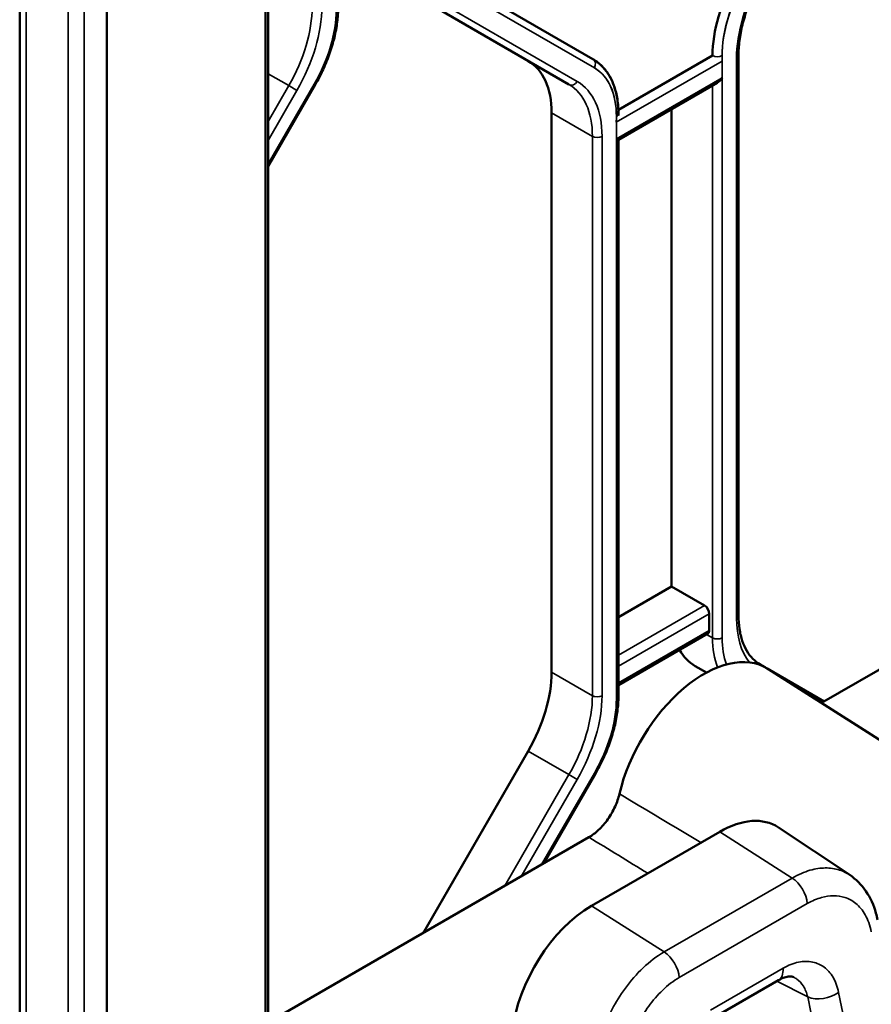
# Model space of a CAD drawing. Header units: millimetres. Extents: x 0 to 14369, y -869 to 2970.
# Tile 627 of 656: x 3724 to 3761, y 1547 to 1590. Entities that reach past the tile are written whole.
import ezdxf

# ---------------------------------------------------------------- set-up
doc = ezdxf.new("R2010")
doc.units = ezdxf.units.MM
doc.header["$LTSCALE"] = 10
doc.layers.add('Sichtbar (ISO)', color=7, linetype='Continuous', lineweight=50)
doc.layers.add('Sichtbar schmal (ISO)', color=7, linetype='Continuous', lineweight=35)

msp = doc.modelspace()

# ---------------------------------------------------------------- linework, layer by layer
at = {"layer": 'Sichtbar (ISO)'}
for p, q in [((3734.743, 1539.492), (3734.743, 1664.579)), ((3734.86, 1664.646), (3734.86, 1542.714)), ((3727.735, 1655.729), (3727.735, 1530.772)), ((3723.891, 1528.559), (3723.891, 1653.509)), ((3749.208, 1588.69), (3743.501, 1591.985)), ((3749.208, 1588.69), (3743.501, 1591.985)), ((3742.44, 1590.865), (3748.147, 1587.57)), ((3748.147, 1587.57), (3742.44, 1590.865)), ((3754.486, 1588.85), (3750.328, 1586.45)), ((3755.635, 1564.145), (3755.635, 1588.833)), ((3755.635, 1564.145), (3755.635, 1588.833)), ((3734.86, 1583.956), (3736.943, 1587.564)), ((3734.86, 1583.956), (3736.943, 1587.564)), ((3750.331, 1585.125), (3754.698, 1587.646)), ((3747.38, 1561.634), (3747.38, 1586.322)), ((3747.38, 1586.322), (3747.38, 1561.634)), ((3750.331, 1586.206), (3750.331, 1586.278)), ((3752.683, 1565.413), (3752.683, 1586.483)), ((3752.683, 1586.483), (3752.683, 1565.413)), ((3750.244, 1585.176), (3750.331, 1585.125)), ((3750.331, 1560.576), (3750.331, 1585.125)), ((3750.331, 1560.576), (3750.331, 1585.125)), ((3776.725, 1570.333), (3759.297, 1560.271)), ((3750.331, 1564.056), (3752.683, 1565.413)), ((3752.683, 1565.413), (3750.331, 1564.056)), ((3752.683, 1565.413), (3754.133, 1564.576)), ((3754.133, 1564.576), (3752.683, 1565.413)), ((3754.345, 1563.474), (3754.345, 1564.209)), ((3754.345, 1564.209), (3754.345, 1563.474)), ((3750.331, 1561.056), (3754.283, 1563.337)), ((3750.331, 1561.056), (3754.283, 1563.337)), ((3753.719, 1561.9), (3754.216, 1561.612)), ((3754.216, 1561.612), (3753.719, 1561.9)), ((3756.811, 1561.847), (3756.582, 1561.978)), ((3756.811, 1561.847), (3756.582, 1561.978)), ((3759.418, 1560.341), (3756.907, 1561.791)), ((3759.418, 1560.341), (3756.907, 1561.791)), ((3767.235, 1555.224), (3756.927, 1561.779)), ((3741.706, 1550.115), (3746.344, 1558.149)), ((3746.344, 1558.149), (3741.706, 1550.115)), ((3747.031, 1553.19), (3749.318, 1557.15)), ((3747.031, 1553.19), (3749.318, 1557.15)), ((3760.546, 1552.678), (3757.395, 1554.777)), ((3749.03, 1554.344), (3734.86, 1546.163)), ((3749.148, 1551.32), (3754.804, 1554.586)), ((3760.546, 1552.678), (3760.546, 1552.678)), ((3754.198, 1546.183), (3757.396, 1548.029)), ((3759.979, 1547.783), (3759.979, 1547.783))]:
    msp.add_line(p, q, dxfattribs=at)
for centre, major_axis, start_param, end_param in [((3758.022, 1590.891), (-2.5, -4.33), 4.712389, 5.497787), ((3743.844, 1584.281), (2.5, 4.33), 5.497787, 6.283185), ((3743.844, 1584.281), (2.5, 4.33), 5.497787, 6.283185), ((3754.698, 1587.993), (-0.212, -0.367), 0.785398, 1.570796), ((3754.133, 1564.331), (0.15, -0.26), 0.785398, 2.356194), ((3754.133, 1564.331), (-0.15, 0.26), 3.926991, 5.497787), ((3754.133, 1563.597), (0.15, -0.26), 0, 0.785398), ((3754.133, 1563.597), (0.15, -0.26), 0, 0.785398), ((3756.219, 1566.23), (-2.5, -4.33), 5.947662, 6.283185), ((3756.219, 1566.23), (-2.5, -4.33), 5.947662, 6.283185), ((3754.097, 1557.036), (2.762, 4.784), 6.25849, 8.330724), ((3743.844, 1559.593), (2.5, 4.33), 4.712389, 5.497787), ((3743.844, 1559.593), (-2.5, -4.33), 1.570796, 2.356194), ((3754.804, 1550.504), (2.5, 4.33), 6.246119, 7.068583), ((3749.148, 1547.238), (2.5, 4.33), 0.785398, 2.216568)]:
    msp.add_ellipse(centre, major_axis=major_axis, ratio=0.57735, start_param=start_param, end_param=end_param, dxfattribs=at)
for points, knots in [([(3756.692, 1592.376), (3756.558, 1592.144), (3756.434, 1591.905), (3756.211, 1591.422), (3756.112, 1591.178), (3755.94, 1590.689), (3755.868, 1590.446), (3755.752, 1589.965), (3755.708, 1589.728), (3755.649, 1589.269), (3755.635, 1589.046), (3755.635, 1588.833)], [2.3561945, 2.3561945, 2.3561945, 2.3561945, 2.5132741, 2.5132741, 2.6703538, 2.6703538, 2.8274334, 2.8274334, 2.984513, 2.984513, 3.1415927, 3.1415927, 3.1415927, 3.1415927]), ([(3756.692, 1592.376), (3756.558, 1592.144), (3756.434, 1591.905), (3756.211, 1591.422), (3756.112, 1591.178), (3755.94, 1590.689), (3755.868, 1590.446), (3755.752, 1589.965), (3755.708, 1589.728), (3755.649, 1589.269), (3755.635, 1589.046), (3755.635, 1588.833)], [2.3561945, 2.3561945, 2.3561945, 2.3561945, 2.5132741, 2.5132741, 2.6703538, 2.6703538, 2.8274334, 2.8274334, 2.984513, 2.984513, 3.1415927, 3.1415927, 3.1415927, 3.1415927]), ([(3737.957, 1590.99), (3737.957, 1590.775), (3737.942, 1590.554), (3737.885, 1590.102), (3737.842, 1589.872), (3737.73, 1589.407), (3737.66, 1589.173), (3737.496, 1588.705), (3737.401, 1588.472), (3737.189, 1588.012), (3737.071, 1587.785), (3736.943, 1587.564)], [0, 0, 0, 0, 0.1570796, 0.1570796, 0.3141593, 0.3141593, 0.4712389, 0.4712389, 0.6283185, 0.6283185, 0.7853982, 0.7853982, 0.7853982, 0.7853982]), ([(3737.957, 1590.99), (3737.957, 1590.775), (3737.942, 1590.554), (3737.885, 1590.102), (3737.842, 1589.872), (3737.73, 1589.407), (3737.66, 1589.173), (3737.496, 1588.705), (3737.401, 1588.472), (3737.189, 1588.012), (3737.071, 1587.785), (3736.943, 1587.564)], [0, 0, 0, 0, 0.1570796, 0.1570796, 0.3141593, 0.3141593, 0.4712389, 0.4712389, 0.6283185, 0.6283185, 0.7853982, 0.7853982, 0.7853982, 0.7853982]), ([(3749.208, 1588.69), (3749.355, 1588.605), (3749.49, 1588.5), (3749.731, 1588.256), (3749.837, 1588.117), (3750.018, 1587.811), (3750.093, 1587.644), (3750.213, 1587.287), (3750.258, 1587.098), (3750.317, 1586.7), (3750.331, 1586.493), (3750.331, 1586.278)], [5.4977871, 5.4977871, 5.4977871, 5.4977871, 5.6548668, 5.6548668, 5.8119464, 5.8119464, 5.969026, 5.969026, 6.1261057, 6.1261057, 6.2831853, 6.2831853, 6.2831853, 6.2831853]), ([(3749.208, 1588.69), (3749.358, 1588.603), (3749.496, 1588.495), (3749.741, 1588.244), (3749.849, 1588.101), (3750.031, 1587.785), (3750.106, 1587.612), (3750.225, 1587.244), (3750.268, 1587.048), (3750.319, 1586.662), (3750.331, 1586.473), (3750.331, 1586.278)], [5.4977871, 5.4977871, 5.4977871, 5.4977871, 5.6585239, 5.6585239, 5.8192606, 5.8192606, 5.9799973, 5.9799973, 6.1407341, 6.1407341, 6.2831853, 6.2831853, 6.2831853, 6.2831853]), ([(3755.635, 1564.145), (3755.635, 1563.932), (3755.649, 1563.729), (3755.706, 1563.348), (3755.748, 1563.171), (3755.857, 1562.847), (3755.924, 1562.7), (3756.079, 1562.438), (3756.167, 1562.323), (3756.361, 1562.127), (3756.467, 1562.045), (3756.582, 1561.978)], [3.1415927, 3.1415927, 3.1415927, 3.1415927, 3.2986723, 3.2986723, 3.4557519, 3.4557519, 3.6128316, 3.6128316, 3.7699112, 3.7699112, 3.9269908, 3.9269908, 3.9269908, 3.9269908]), ([(3755.635, 1564.145), (3755.635, 1563.932), (3755.649, 1563.729), (3755.706, 1563.348), (3755.748, 1563.171), (3755.857, 1562.847), (3755.924, 1562.7), (3756.079, 1562.438), (3756.167, 1562.323), (3756.361, 1562.127), (3756.467, 1562.045), (3756.582, 1561.978)], [3.1415927, 3.1415927, 3.1415927, 3.1415927, 3.2986723, 3.2986723, 3.4557519, 3.4557519, 3.6128316, 3.6128316, 3.7699112, 3.7699112, 3.9269908, 3.9269908, 3.9269908, 3.9269908]), ([(3879.982, 1562.379), (3856.602, 1548.673), (3833.167, 1534.995), (3791.586, 1510.829), (3773.461, 1500.33), (3755.304, 1489.847)], [0, 0, 0, 0, 10.000026, 10.000026, 17.703225, 17.703225, 17.703225, 17.703225]), ([(3750.331, 1560.576), (3750.331, 1560.361), (3750.317, 1560.14), (3750.259, 1559.688), (3750.217, 1559.458), (3750.104, 1558.993), (3750.034, 1558.758), (3749.87, 1558.291), (3749.775, 1558.058), (3749.563, 1557.598), (3749.445, 1557.371), (3749.318, 1557.15)], [0, 0, 0, 0, 0.1570796, 0.1570796, 0.3141593, 0.3141593, 0.4712389, 0.4712389, 0.6283185, 0.6283185, 0.7853982, 0.7853982, 0.7853982, 0.7853982]), ([(3750.331, 1560.576), (3750.331, 1560.361), (3750.317, 1560.14), (3750.259, 1559.688), (3750.217, 1559.458), (3750.104, 1558.993), (3750.034, 1558.758), (3749.87, 1558.291), (3749.775, 1558.058), (3749.563, 1557.598), (3749.445, 1557.371), (3749.318, 1557.15)], [0, 0, 0, 0, 0.1570796, 0.1570796, 0.3141593, 0.3141593, 0.4712389, 0.4712389, 0.6283185, 0.6283185, 0.7853982, 0.7853982, 0.7853982, 0.7853982]), ([(3879.995, 1557.964), (3856.614, 1544.259), (3833.18, 1530.58), (3791.618, 1506.425), (3773.512, 1495.938), (3755.375, 1485.466)], [0, 0, 0, 0, 10.000026, 10.000026, 17.694901, 17.694901, 17.694901, 17.694901]), ([(3749.03, 1554.344), (3749.175, 1554.427), (3749.319, 1554.537), (3749.603, 1554.805), (3749.74, 1554.964), (3749.987, 1555.315), (3750.095, 1555.504), (3750.267, 1555.884), (3750.332, 1556.072), (3750.376, 1556.257)], [-0.2527723, -0.2527723, -0.2527723, -0.2527723, -0.1911856, -0.1911856, -0.1263691, -0.1263691, -0.0615712, -0.0615712, -0.000001, -0.000001, -0.000001, -0.000001]), ([(3880.001, 1553.59), (3856.62, 1539.884), (3833.185, 1526.206), (3791.632, 1502.056), (3773.535, 1491.573), (3755.406, 1481.106)], [0, 0, 0, 0, 10.000026, 10.000026, 17.691281, 17.691281, 17.691281, 17.691281]), ([(3760.546, 1552.678), (3760.826, 1552.492), (3761.07, 1552.245), (3761.46, 1551.674), (3761.608, 1551.342), (3761.733, 1550.894), (3761.756, 1550.796), (3761.776, 1550.697)], [0, 0, 0, 0, 0.125379, 0.125379, 0.2537355, 0.2537355, 0.2885934, 0.2885934, 0.2885934, 0.2885934]), ([(3879.999, 1549.255), (3856.618, 1535.55), (3833.184, 1521.871), (3791.628, 1497.72), (3773.529, 1487.235), (3755.397, 1476.767)], [0, 0, 0, 0, 10.000026, 10.000026, 17.69239, 17.69239, 17.69239, 17.69239]), ([(3758.07, 1548.165), (3758.023, 1548.188), (3757.97, 1548.204), (3757.815, 1548.192), (3757.749, 1548.18), (3757.589, 1548.128), (3757.495, 1548.087), (3757.396, 1548.029)], [0, 0, 0, 0, 0.0903437, 0.0903437, 0.1388822, 0.1388822, 0.1899685, 0.1899685, 0.1899685, 0.1899685])]:
    msp.add_open_spline(points, degree=3, knots=knots, dxfattribs=at)
at = {"layer": 'Sichtbar schmal (ISO)'}
for p, q in [((3726.74, 1530.748), (3726.724, 1655.506)), ((3726.028, 1655.149), (3726.028, 1530.471)), ((3724.184, 1529.406), (3724.184, 1654.231)), ((3749.27, 1588.307), (3743.563, 1591.602)), ((3743.563, 1591.602), (3749.27, 1588.307)), ((3742.802, 1591.002), (3748.51, 1587.707)), ((3748.51, 1587.707), (3742.802, 1591.002)), ((3754.91, 1563.147), (3754.91, 1588.85)), ((3755.547, 1588.71), (3755.547, 1564.022)), ((3755.547, 1564.022), (3755.547, 1588.71)), ((3754.917, 1588.609), (3750.237, 1585.907)), ((3734.86, 1588.05), (3735.773, 1587.523)), ((3735.773, 1587.523), (3734.86, 1588.05)), ((3750.244, 1585.176), (3754.91, 1587.87)), ((3754.91, 1587.87), (3754.91, 1563.147)), ((3734.86, 1584.066), (3736.896, 1587.592)), ((3736.896, 1587.592), (3734.86, 1584.066)), ((3735.773, 1587.523), (3734.86, 1585.942)), ((3734.86, 1585.942), (3735.773, 1587.523)), ((3736.135, 1587.314), (3735.773, 1587.523)), ((3735.773, 1587.523), (3736.135, 1587.314)), ((3736.943, 1587.564), (3736.896, 1587.592)), ((3736.896, 1587.592), (3736.943, 1587.564)), ((3754.486, 1587.524), (3754.486, 1563.147)), ((3754.486, 1563.147), (3754.486, 1587.524)), ((3736.135, 1587.314), (3734.86, 1585.105)), ((3734.86, 1585.105), (3736.135, 1587.314)), ((3747.38, 1586.322), (3749.183, 1585.281)), ((3749.183, 1585.281), (3747.38, 1586.322)), ((3750.244, 1586.156), (3750.244, 1560.453)), ((3749.183, 1585.281), (3749.183, 1560.593)), ((3749.183, 1560.593), (3749.183, 1585.281)), ((3749.607, 1560.593), (3749.607, 1585.281)), ((3749.607, 1585.281), (3749.607, 1560.593)), ((3750.244, 1560.453), (3750.244, 1585.176)), ((3754.133, 1564.576), (3750.331, 1562.382)), ((3750.331, 1562.382), (3754.133, 1564.576)), ((3750.331, 1561.892), (3754.345, 1564.209)), ((3754.345, 1564.209), (3750.331, 1561.892)), ((3754.345, 1563.474), (3750.331, 1561.157)), ((3750.331, 1561.157), (3754.345, 1563.474)), ((3754.486, 1563.147), (3754.221, 1563.301)), ((3754.221, 1563.301), (3754.486, 1563.147)), ((3749.183, 1560.593), (3747.38, 1561.634)), ((3747.38, 1561.634), (3749.183, 1560.593)), ((3746.344, 1558.149), (3748.147, 1557.108)), ((3748.147, 1557.108), (3746.344, 1558.149)), ((3748.147, 1557.108), (3745.312, 1552.197)), ((3745.312, 1552.197), (3748.147, 1557.108)), ((3746.936, 1553.135), (3749.27, 1557.178)), ((3749.27, 1557.178), (3746.936, 1553.135)), ((3748.51, 1556.899), (3748.147, 1557.108)), ((3748.147, 1557.108), (3748.51, 1556.899)), ((3749.318, 1557.15), (3749.27, 1557.178)), ((3749.27, 1557.178), (3749.318, 1557.15)), ((3748.51, 1556.899), (3746.036, 1552.615)), ((3746.036, 1552.615), (3748.51, 1556.899)), ((3758.006, 1552.544), (3754.804, 1554.586)), ((3758.006, 1552.544), (3752.35, 1549.278)), ((3752.35, 1549.278), (3749.148, 1551.32)), ((3758.674, 1551.414), (3753.017, 1548.148)), ((3754.402, 1546.713), (3757.6, 1548.56)), ((3758.689, 1547.294), (3757.329, 1547.991)), ((3760.03, 1547.609), (3760.03, 1547.609)), ((3760.056, 1547.497), (3761.773, 1539.222)), ((3760.453, 1538.791), (3758.689, 1547.294))]:
    msp.add_line(p, q, dxfattribs=at)
for centre, major_axis, ratio, start_param, end_param in [((3758.022, 1590.891), (-2.5, -4.33), 0.57735, 4.712389, 5.497787), ((3759.295, 1590.874), (2.65, 4.59), 0.57735, 1.570796, 2.356194), ((3759.295, 1590.874), (-2.65, -4.59), 0.57735, 4.712389, 5.497787), ((3758.234, 1590.769), (-2.35, -4.07), 0.57735, 4.712389, 5.56166), ((3758.234, 1590.769), (-2.35, -4.07), 0.57735, 4.712389, 5.497787), ((3733.273, 1588.966), (-2.5, -4.33), 0.57735, 1.570796, 2.356194), ((3733.273, 1588.966), (2.5, 4.33), 0.57735, 4.712389, 5.497787), ((3733.485, 1588.844), (-2.65, -4.59), 0.57735, 1.570796, 2.356194), ((3733.485, 1588.844), (2.65, 4.59), 0.57735, 4.712389, 5.497787), ((3734.546, 1588.949), (2.35, 4.07), 0.57735, 4.712389, 5.497787), ((3734.546, 1588.949), (-2.35, -4.07), 0.57735, 1.570796, 2.356194), ((3749.058, 1588.43), (0.15, 0.26), 0.816497, 4.712389, 6.283185), ((3749.058, 1588.43), (0.15, 0.26), 0.816497, 4.712389, 6.283185), ((3754.698, 1588.973), (0.3, 0), 0.57735, 3.926991, 5.497787), ((3755.335, 1588.833), (0.3, 0), 0.57735, 5.497787, 6.283185), ((3755.335, 1588.833), (0.3, 0), 0.57735, 5.497787, 6.283185), ((3746.92, 1584.237), (2.35, 4.07), 0.57735, 5.497787, 6.283185), ((3746.92, 1584.237), (2.35, 4.07), 0.57735, 5.433914, 6.283185), ((3748.297, 1587.83), (-0.15, -0.26), 0.816497, 0, 1.570796), ((3748.297, 1587.83), (-0.15, -0.26), 0.816497, 0, 1.570796), ((3745.647, 1583.24), (2.5, 4.33), 0.57735, 5.497787, 6.283185), ((3745.647, 1583.24), (2.5, 4.33), 0.57735, 5.497787, 6.283185), ((3745.86, 1583.117), (2.65, 4.59), 0.57735, 5.497787, 6.283185), ((3745.86, 1583.117), (2.65, 4.59), 0.57735, 5.497787, 6.283185), ((3750.031, 1586.278), (0.3, 0), 0.57735, 5.497787, 6.283185), ((3749.395, 1585.403), (0.3, 0), 0.57735, 3.926991, 5.497787), ((3749.395, 1585.403), (-0.3, 0), 0.57735, 0.785398, 2.356194), ((3755.335, 1564.145), (0.3, 0), 0.57735, 5.497787, 6.283185), ((3755.335, 1564.145), (0.3, 0), 0.57735, 5.497787, 6.283185), ((3759.295, 1566.186), (-2.65, -4.59), 0.57735, 5.497787, 6.054359), ((3759.295, 1566.186), (-2.65, -4.59), 0.57735, 5.497787, 6.054359), ((3754.698, 1563.27), (-0.3, 0), 0.57735, 0.785398, 2.356194), ((3758.022, 1565.189), (-2.5, -4.33), 0.57735, 5.497787, 5.85648), ((3754.698, 1563.27), (0.3, 0), 0.57735, 3.926991, 5.497787), ((3758.022, 1565.189), (2.5, 4.33), 0.57735, 2.356194, 2.714888), ((3758.234, 1565.066), (-2.35, -4.07), 0.57735, 5.497787, 5.838932), ((3758.234, 1565.066), (2.35, 4.07), 0.57735, 2.356194, 2.697339), ((3756.432, 1561.718), (0.15, 0.26), 0.816497, 5.964247, 6.283185), ((3756.432, 1561.718), (0.15, 0.26), 0.816497, 5.964247, 6.283185), ((3745.647, 1558.552), (-2.5, -4.33), 0.57735, 1.570796, 2.356194), ((3745.647, 1558.552), (2.5, 4.33), 0.57735, 4.712389, 5.497787), ((3745.86, 1558.429), (-2.65, -4.59), 0.57735, 1.570796, 2.356194), ((3745.86, 1558.429), (2.65, 4.59), 0.57735, 4.712389, 5.497787), ((3749.395, 1560.715), (-0.3, 0), 0.57735, 0.785398, 2.356194), ((3749.395, 1560.715), (0.3, 0), 0.57735, 3.926991, 5.497787), ((3746.92, 1558.534), (2.35, 4.07), 0.57735, 4.712389, 5.497787), ((3746.92, 1558.534), (-2.35, -4.07), 0.57735, 1.570796, 2.356194), ((3750.031, 1560.576), (0.3, 0), 0.57735, 5.497787, 6.283185), ((3750.031, 1560.576), (0.3, 0), 0.57735, 5.497787, 6.283185), ((3717.378, 1578.028), (-103.659, 65.024), 0.028001, 1.89861, 1.925019), ((3757.969, 1551.75), (-0.5, 0.866), 0.57735, 4.014257, 5.445427), ((3752.313, 1548.484), (-0.5, 0.866), 0.57735, 4.014257, 5.445427), ((3717.378, 1578.028), (-103.659, 65.024), 0.028001, 1.99214, 1.992142), ((3756.896, 1548.895), (0.5, -0.866), 0.57735, 0, 0.872665), ((3759.352, 1547.832), (-0.979, -0.203), 0.602066, 0.710776, 2.241536)]:
    msp.add_ellipse(centre, major_axis=major_axis, ratio=ratio, start_param=start_param, end_param=end_param, dxfattribs=at)
for points in [[(3880.042, 1570.831), (3838.588, 1546.484), (3796.965, 1522.246), (3755.174, 1498.118)], [(3755.14, 1486.621), (3796.848, 1510.701), (3838.388, 1534.888), (3879.76, 1559.181)], [(3753.978, 1554.109), (3752.789, 1554.817), (3751.589, 1555.533), (3750.376, 1556.257)], [(3755.174, 1482.255), (3796.873, 1506.33), (3838.404, 1530.511), (3879.766, 1554.798)], [(3755.168, 1477.915), (3796.868, 1501.991), (3838.401, 1526.173), (3879.765, 1550.461)]]:
    msp.add_open_spline(points, degree=3, dxfattribs=at)
for points, knots in [([(3760.546, 1552.678), (3760.399, 1552.776), (3760.247, 1552.847), (3760.093, 1552.896), (3759.887, 1552.962), (3759.68, 1552.989), (3759.467, 1552.987), (3759.253, 1552.985), (3759.033, 1552.954), (3758.791, 1552.884), (3758.548, 1552.814), (3758.282, 1552.703), (3758.006, 1552.544)], [0.3754089, 0.3754089, 0.3754089, 0.3754089, 0.5, 0.5, 0.5, 0.6666667, 0.6666667, 0.6666667, 0.8333333, 0.8333333, 0.8333333, 1, 1, 1, 1]), ([(3761.5, 1550.167), (3761.441, 1550.462), (3761.35, 1550.709), (3761.232, 1550.917), (3761.114, 1551.126), (3760.969, 1551.296), (3760.815, 1551.423), (3760.66, 1551.549), (3760.497, 1551.633), (3760.333, 1551.686), (3760.168, 1551.739), (3760.003, 1551.762), (3759.832, 1551.762), (3759.662, 1551.761), (3759.487, 1551.737), (3759.295, 1551.682), (3759.103, 1551.627), (3758.894, 1551.541), (3758.674, 1551.414)], [0, 0, 0, 0, 0.166667, 0.166667, 0.166667, 0.333333, 0.333333, 0.333333, 0.5, 0.5, 0.5, 0.666667, 0.666667, 0.666667, 0.833333, 0.833333, 0.833333, 1, 1, 1, 1]), ([(3752.35, 1549.278), (3752.023, 1549.089), (3751.712, 1548.851), (3751.423, 1548.578), (3751.134, 1548.305), (3750.868, 1547.998), (3750.638, 1547.686), (3750.409, 1547.373), (3750.216, 1547.058), (3750.054, 1546.751), (3749.891, 1546.443), (3749.758, 1546.143), (3749.646, 1545.842), (3749.534, 1545.54), (3749.442, 1545.237), (3749.369, 1544.913), (3749.296, 1544.588), (3749.244, 1544.241), (3749.226, 1543.893)], [0, 0, 0, 0, 0.1666667, 0.1666667, 0.1666667, 0.3333333, 0.3333333, 0.3333333, 0.5, 0.5, 0.5, 0.6666667, 0.6666667, 0.6666667, 0.8333333, 0.8333333, 0.8333333, 1, 1, 1, 1]), ([(3757.6, 1548.56), (3757.838, 1548.697), (3758.064, 1548.784), (3758.283, 1548.828), (3758.503, 1548.871), (3758.716, 1548.871), (3758.906, 1548.833), (3759.097, 1548.795), (3759.264, 1548.718), (3759.414, 1548.606), (3759.565, 1548.493), (3759.698, 1548.345), (3759.808, 1548.161), (3759.917, 1547.977), (3760.002, 1547.758), (3760.056, 1547.497)], [0, 0, 0, 0, 0.2, 0.2, 0.2, 0.4, 0.4, 0.4, 0.6, 0.6, 0.6, 0.8, 0.8, 0.8, 1, 1, 1, 1]), ([(3753.017, 1548.148), (3752.754, 1547.996), (3752.512, 1547.81), (3752.286, 1547.594), (3752.061, 1547.378), (3751.851, 1547.133), (3751.672, 1546.885), (3751.492, 1546.638), (3751.343, 1546.387), (3751.217, 1546.142), (3751.091, 1545.898), (3750.989, 1545.66), (3750.904, 1545.42), (3750.818, 1545.18), (3750.748, 1544.938), (3750.694, 1544.681), (3750.641, 1544.423), (3750.603, 1544.15), (3750.592, 1543.869)], [0, 0, 0, 0, 0.1666667, 0.1666667, 0.1666667, 0.3333333, 0.3333333, 0.3333333, 0.5, 0.5, 0.5, 0.6666667, 0.6666667, 0.6666667, 0.8333333, 0.8333333, 0.8333333, 1, 1, 1, 1]), ([(3758.07, 1548.165), (3758.119, 1548.141), (3758.166, 1548.112), (3758.211, 1548.079), (3758.32, 1548), (3758.418, 1547.895), (3758.499, 1547.764), (3758.58, 1547.632), (3758.646, 1547.474), (3758.689, 1547.294)], [0.5172614, 0.5172614, 0.5172614, 0.5172614, 0.6, 0.6, 0.6, 0.8, 0.8, 0.8, 1, 1, 1, 1])]:
    msp.add_open_spline(points, degree=3, knots=knots, dxfattribs=at)

doc.saveas('drawing.dxf')
